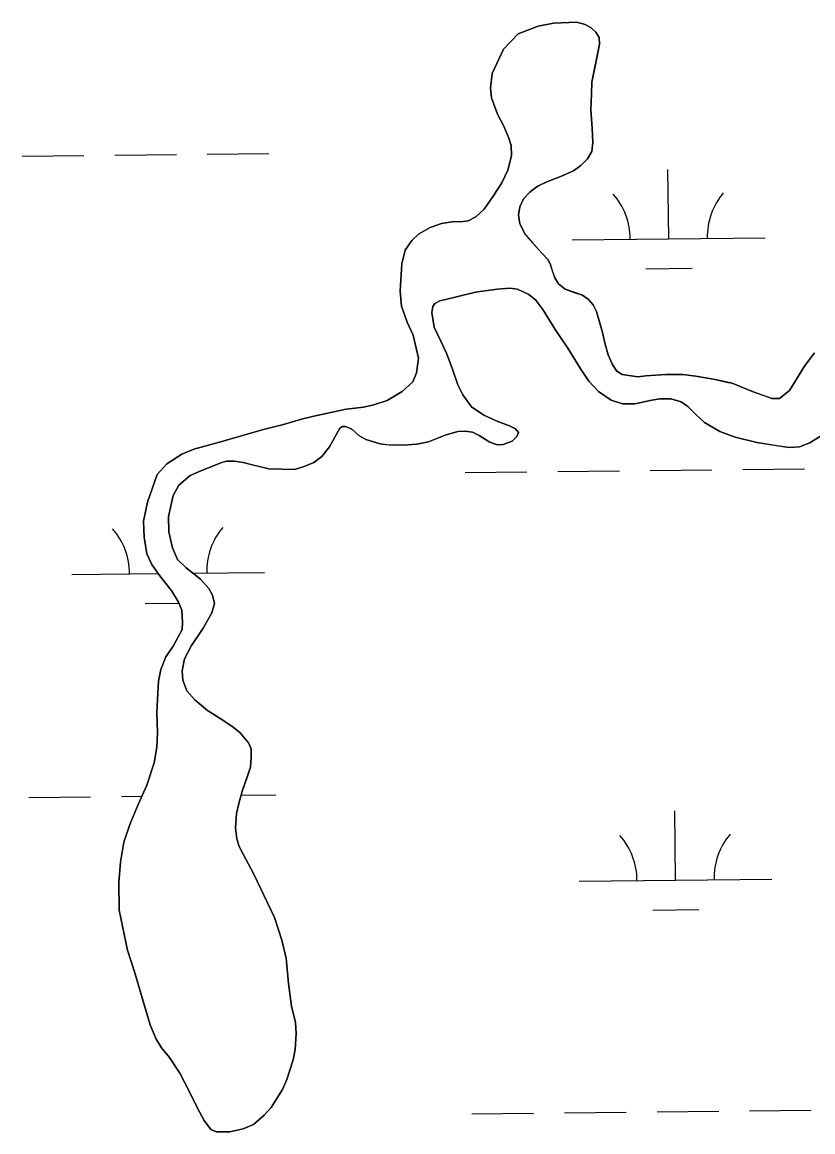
# Model space of a CAD drawing. Extents: x 3734862 to 3772949, y 391520 to 417239.
# Drawn here: x 3762207 to 3762617, y 411778 to 412353 of the extents above; entities that cross this region are included whole.
import ezdxf

# ---------------------------------------------------------------- set-up
doc = ezdxf.new("R2010")
doc.units = 0
doc.layers.add('V-TOPO-SHOR', color=7, linetype='Continuous')
doc.layers.add('V-WETL-SWMP', color=7, linetype='Continuous')

msp = doc.modelspace()

# ---------------------------------------------------------------- linework, layer by layer
at = {"layer": 'V-TOPO-SHOR'}
for points in [[(3762276.36, 411826.2), (3762273.5, 411833.18), (3762270.35, 411843.56), (3762265.44, 411860.21), (3762261.6, 411871.88), (3762257.39, 411892.72), (3762257.15, 411906.96), (3762257.98, 411917.52), (3762259.72, 411927.97), (3762262.94, 411937.12), (3762267.26, 411947.47), (3762271.78, 411957.51), (3762275.51, 411969.15), (3762276.84, 411977.22), (3762277.17, 411984.89), (3762276.91, 411995.25), (3762277.34, 412005.21), (3762277.77, 412011.38), (3762278.98, 412017.45), (3762281.6, 412024.12), (3762285.31, 412029.58), (3762290.02, 412038.23), (3762290.23, 412041.92), (3762289.86, 412048.29), (3762288.18, 412052.39), (3762284.71, 412058.08), (3762277.98, 412066.87), (3762274.31, 412072.06), (3762271.64, 412077.55), (3762270.28, 412086.12), (3762270.01, 412094.39), (3762272.04, 412104.25), (3762277.07, 412118.57), (3762282.08, 412124.23), (3762289.87, 412129.18), (3762296.15, 412131.85), (3762309.32, 412135.48), (3762321.38, 412138.92), (3762332.15, 412141.97), (3762342.62, 412144.62), (3762351.9, 412147.28), (3762358.38, 412148.95), (3762375.13, 412152.47), (3762379.81, 412153.05), (3762384, 412153.53), (3762389.48, 412154.71), (3762396.36, 412156.97), (3762404.15, 412161.62), (3762409.75, 412166.78), (3762411.56, 412171.46), (3762412.58, 412179.03), (3762409.84, 412190.99), (3762406.68, 412197.67), (3762403.72, 412205.95), (3762403.15, 412213.73), (3762404, 412227.97), (3762405.72, 412235.03), (3762409.13, 412240), (3762412.53, 412243.28), (3762418.72, 412246.84), (3762424.5, 412248.81), (3762431.28, 412249.88), (3762434.57, 412249.67), (3762438.36, 412250.15), (3762442.35, 412252.33), (3762446.75, 412256.2), (3762451.65, 412263.45), (3762455.76, 412269.91), (3762458.98, 412276.57), (3762460.9, 412283.94), (3762460.62, 412289.32), (3762459.54, 412293.01), (3762456.87, 412299.29), (3762453.61, 412305.58), (3762450.45, 412314.06), (3762449.98, 412319.04), (3762450.9, 412326.61), (3762456.62, 412339.24), (3762464.23, 412347.18), (3762474.6, 412351.23), (3762482.68, 412352.69), (3762494.53, 412353.24), (3762499.11, 412352.03), (3762502.09, 412350.32), (3762504.57, 412348.12), (3762506.36, 412345.33), (3762506.44, 412341.84), (3762505.43, 412336.56), (3762504, 412329.5), (3762502.58, 412322.13), (3762502.26, 412316.16), (3762502.03, 412307.79), (3762502.69, 412298.22), (3762503.06, 412290.85), (3762502.45, 412286.17), (3762500.24, 412282.29), (3762496.74, 412278.92), (3762493.04, 412276.15), (3762485.96, 412272.98), (3762479.18, 412270.42), (3762474.89, 412268.44)], [(3762474.89, 412268.44), (3762473.49, 412267.55), (3762470.29, 412265.17), (3762466.99, 412261.6), (3762465.08, 412257.42), (3762464.47, 412253.24), (3762465.15, 412248.66), (3762468.11, 412242.97), (3762471.98, 412238.57), (3762476.55, 412233.47), (3762479.72, 412230.17), (3762480.91, 412227.97), (3762482.19, 412223.99), (3762483.27, 412220.69), (3762485.25, 412217.6), (3762488.63, 412214.7), (3762492.81, 412213.19), (3762497.58, 412211.58), (3762500.76, 412209.47), (3762503.24, 412206.57), (3762504.92, 412203.18), (3762506.4, 412197.89), (3762507.97, 412192.31), (3762509.44, 412186.33), (3762511.01, 412180.64), (3762513.09, 412176.05), (3762515.27, 412172.46), (3762518.25, 412170.55), (3762526.41, 412169.23), (3762530.5, 412169.91), (3762540.96, 412170.57), (3762549.73, 412170.53), (3762556.5, 412169.71), (3762566.55, 412167.88), (3762573.12, 412166.36), (3762575.21, 412165.95), (3762586.25, 412161.53), (3762592.22, 412159.42), (3762595.8, 412158.11), (3762599.88, 412158.09), (3762604.98, 412162.16), (3762608.59, 412168.02), (3762612.8, 412174.88), (3762617.91, 412181.83)], [(3762622.43, 412139.38), (3762615.54, 412135.12), (3762610.15, 412133.05), (3762604.87, 412132.57), (3762598.59, 412133.59), (3762588.04, 412135.32), (3762576.79, 412137.96), (3762568.94, 412140.98), (3762560.99, 412145.59), (3762556.52, 412149.69), (3762552.35, 412153.99), (3762548.87, 412156.29), (3762543.5, 412157.91), (3762537.82, 412157.93), (3762533.64, 412157.25), (3762524.86, 412155.29), (3762518.49, 412155.31), (3762512.52, 412157.13), (3762505.96, 412161.64), (3762500.9, 412167.03), (3762496.44, 412173.83), (3762490.01, 412184.11), (3762483.47, 412193.8), (3762477.03, 412204.28), (3762473.46, 412209.08), (3762469.79, 412212.08), (3762464.02, 412214.69), (3762460.04, 412215.3), (3762453.36, 412214.83), (3762442.2, 412213.18), (3762430.93, 412210.53), (3762423.65, 412208.67), (3762421.16, 412207.28), (3762419.96, 412205.79), (3762419.55, 412202.71), (3762420.81, 412195.13), (3762424.17, 412187.85), (3762427.14, 412181.66), (3762430.49, 412172.78), (3762433.05, 412165.1), (3762435.62, 412159.91), (3762440.08, 412153.82), (3762446.44, 412149.51), (3762453.8, 412146.09), (3762459.87, 412143.88)], [(3762459.87, 412143.88), (3762462.95, 412142.37), (3762464.44, 412140.38), (3762463.63, 412138.29), (3762461.13, 412136), (3762456.54, 412134.23), (3762453.36, 412134.04), (3762449.18, 412135.65), (3762444.11, 412138.96), (3762440.63, 412140.57), (3762436.85, 412141.18), (3762433.06, 412140.99), (3762426.38, 412139.03), (3762417.8, 412135.67), (3762411.82, 412134.4), (3762404.74, 412133.93), (3762397.47, 412133.95), (3762392.69, 412134.57), (3762385.23, 412136.89), (3762381.65, 412138.9), (3762377.98, 412142.2), (3762374.79, 412143.5), (3762373.2, 412143.61), (3762371.8, 412142.62), (3762366.39, 412132.98), (3762362.48, 412128.01), (3762358.39, 412124.84), (3762353.3, 412122.87), (3762348.21, 412121.29), (3762334.96, 412121.54), (3762327.1, 412123.46), (3762321.63, 412124.88), (3762317.25, 412125.49), (3762312.96, 412125.61), (3762310.67, 412124.92), (3762305.78, 412122.95), (3762299.79, 412120.58), (3762294.21, 412118.21), (3762288.31, 412113.05), (3762285.4, 412107.68), (3762282.87, 412096.83), (3762283.04, 412088.86), (3762285, 412080.59), (3762287.57, 412074.5), (3762292.03, 412070.2), (3762299.48, 412064.3), (3762303.85, 412059.6), (3762305.83, 412056.1), (3762306.81, 412051.72), (3762305.49, 412046.84), (3762300.98, 412038.99), (3762294.87, 412030.04), (3762291.26, 412023.09), (3762290.04, 412016.82), (3762290.32, 412012.03), (3762292.49, 412006.45), (3762296.85, 412001.65), (3762303.21, 411996.24), (3762310.66, 411991.63), (3762316.52, 411987.53), (3762320.1, 411984.62), (3762324.36, 411979.43), (3762325.75, 411976.43), (3762325.83, 411972.05), (3762325.41, 411966.87), (3762323.5, 411961.1), (3762321.38, 411954.93), (3762319.46, 411947.97), (3762318.25, 411942.79), (3762317.72, 411935.22), (3762318.4, 411929.74), (3762319.68, 411925.75), (3762321.65, 411921.76), (3762327.29, 411911.28), (3762332.43, 411900.4), (3762337.87, 411888.93), (3762341.81, 411877.16), (3762344.06, 411867.88), (3762345.21, 411854.63), (3762346.76, 411842.97), (3762348.82, 411834.49), (3762349.09, 411828.61), (3762348.66, 411820.45), (3762347.55, 411815.07), (3762344.32, 411804.92), (3762342.11, 411799.75), (3762336.2, 411790.31), (3762332.6, 411786.34), (3762327, 411781.58), (3762321.71, 411779.21), (3762314.73, 411777.74), (3762307.76, 411777.77), (3762304.97, 411778.87), (3762301.41, 411783.57), (3762297.85, 411790.35), (3762293.69, 411798.84), (3762288.85, 411808.12), (3762283.4, 411816.21), (3762279.33, 411821.31), (3762276.36, 411826.2)]]:
    msp.add_lwpolyline(points, dxfattribs=at)
at = {"layer": 'V-WETL-SWMP'}
for p, q in [((3762207.07, 412283.81), (3762239.07, 412284.14)), ((3762255.06, 412284.31), (3762287.06, 412284.65)), ((3762303.06, 412284.82), (3762335.06, 412285.16)), ((3762542.38, 412240.92), (3762542, 412276.91)), ((3762492.39, 412240.39), (3762592.38, 412241.44)), ((3762530.55, 412225.36), (3762554.55, 412225.61)), ((3762436.81, 412119.72), (3762468.81, 412120.06)), ((3762484.81, 412120.23), (3762516.81, 412120.57)), ((3762532.81, 412120.74), (3762564.81, 412121.07)), ((3762580.8, 412121.24), (3762612.8, 412121.58)), ((3762232.77, 412066.82), (3762277.67, 412067.3)), ((3762295.46, 412067.48), (3762332.76, 412067.88)), ((3762270.93, 412051.79), (3762288.35, 412051.98)), ((3762210.58, 411951.15), (3762242.58, 411951.49)), ((3762258.58, 411951.66), (3762269.2, 411951.77)), ((3762320.66, 411952.31), (3762338.57, 411952.5)), ((3762545.9, 411908.26), (3762545.52, 411944.26)), ((3762495.9, 411907.73), (3762595.89, 411908.79)), ((3762534.06, 411892.7), (3762558.06, 411892.96)), ((3762440.33, 411787.07), (3762472.32, 411787.4)), ((3762488.32, 411787.57), (3762520.32, 411787.91)), ((3762536.32, 411788.08), (3762568.32, 411788.42)), ((3762584.32, 411788.59), (3762616.32, 411788.92))]:
    msp.add_line(p, q, dxfattribs=at)
for points in [[(3762617.91, 412181.83), (3762612.8, 412174.88), (3762604.98, 412162.16), (3762599.88, 412158.09), (3762595.8, 412158.11), (3762586.25, 412161.53), (3762575.21, 412165.96), (3762566.55, 412167.88), (3762556.5, 412169.71), (3762549.72, 412170.53), (3762540.96, 412170.57), (3762530.5, 412169.91), (3762526.41, 412169.23), (3762518.25, 412170.55), (3762515.26, 412172.46), (3762513.09, 412176.05), (3762511.01, 412180.64), (3762509.44, 412186.33), (3762507.97, 412192.31), (3762504.92, 412203.18), (3762503.24, 412206.57), (3762500.76, 412209.47), (3762497.58, 412211.58), (3762488.63, 412214.7), (3762485.25, 412217.6), (3762483.27, 412220.69), (3762480.91, 412227.98), (3762479.72, 412230.17), (3762476.54, 412233.47), (3762468.11, 412242.97), (3762465.15, 412248.66), (3762464.47, 412253.24), (3762465.08, 412257.42), (3762466.99, 412261.6), (3762470.29, 412265.17), (3762473.49, 412267.55), (3762474.89, 412268.44), (3762479.18, 412270.42), (3762485.96, 412272.98), (3762493.04, 412276.14), (3762496.74, 412278.92), (3762500.24, 412282.29), (3762502.45, 412286.17), (3762503.06, 412290.85), (3762502.69, 412298.22), (3762502.03, 412307.79), (3762502.26, 412316.15), (3762502.58, 412322.13), (3762506.44, 412341.84), (3762506.36, 412345.33), (3762504.57, 412348.12), (3762502.09, 412350.32), (3762499.11, 412352.03), (3762494.53, 412353.24), (3762482.68, 412352.69), (3762474.6, 412351.23), (3762464.23, 412347.18), (3762456.62, 412339.24), (3762450.9, 412326.61), (3762449.97, 412319.04), (3762450.45, 412314.06), (3762453.61, 412305.58), (3762456.87, 412299.29), (3762459.54, 412293.01), (3762460.62, 412289.32), (3762460.9, 412283.94), (3762458.98, 412276.57), (3762455.76, 412269.91), (3762451.66, 412263.45), (3762446.75, 412256.2), (3762442.35, 412252.33), (3762438.36, 412250.15), (3762434.57, 412249.67), (3762431.28, 412249.88), (3762424.5, 412248.81), (3762418.72, 412246.84), (3762412.53, 412243.28), (3762409.13, 412240), (3762405.72, 412235.03), (3762404, 412227.97), (3762403.15, 412213.73), (3762403.72, 412205.95), (3762406.68, 412197.67), (3762409.84, 412190.99), (3762412.58, 412179.02), (3762411.56, 412171.46), (3762409.75, 412166.78), (3762404.15, 412161.62), (3762396.36, 412156.97), (3762389.48, 412154.71), (3762384, 412153.53), (3762375.13, 412152.47), (3762358.38, 412148.95), (3762351.9, 412147.28), (3762342.62, 412144.62), (3762332.15, 412141.97), (3762309.32, 412135.48), (3762296.15, 412131.85), (3762289.87, 412129.18), (3762282.08, 412124.23), (3762277.08, 412118.57)], [(3762358.39, 412124.84), (3762362.48, 412128.01), (3762366.39, 412132.98), (3762371.8, 412142.62), (3762373.2, 412143.61), (3762374.79, 412143.5), (3762377.98, 412142.2), (3762381.65, 412138.9), (3762385.23, 412136.89), (3762392.69, 412134.57), (3762397.47, 412133.96), (3762404.74, 412133.93), (3762411.82, 412134.4), (3762417.8, 412135.67), (3762426.38, 412139.03), (3762433.06, 412140.99), (3762436.85, 412141.18), (3762440.63, 412140.57), (3762444.11, 412138.96), (3762449.18, 412135.65), (3762453.36, 412134.04), (3762456.54, 412134.23), (3762461.13, 412136), (3762463.63, 412138.29), (3762464.44, 412140.38), (3762462.95, 412142.37), (3762459.87, 412143.88), (3762453.8, 412146.09), (3762446.44, 412149.51), (3762440.08, 412153.82), (3762435.62, 412159.91), (3762433.05, 412165.1), (3762430.49, 412172.78), (3762427.14, 412181.66), (3762420.81, 412195.13), (3762419.55, 412202.71), (3762419.96, 412205.79), (3762421.16, 412207.28), (3762423.65, 412208.67), (3762430.93, 412210.53), (3762442.2, 412213.18), (3762453.36, 412214.83), (3762460.04, 412215.3), (3762464.02, 412214.69), (3762469.79, 412212.08), (3762473.46, 412209.08), (3762477.03, 412204.28), (3762483.47, 412193.8), (3762490.01, 412184.11), (3762496.44, 412173.82), (3762500.9, 412167.03), (3762505.96, 412161.64), (3762512.52, 412157.13), (3762518.49, 412155.31), (3762524.86, 412155.29), (3762533.64, 412157.25), (3762537.82, 412157.93), (3762543.5, 412157.91), (3762548.87, 412156.29), (3762552.35, 412153.99), (3762556.52, 412149.69), (3762560.99, 412145.59), (3762568.94, 412140.98), (3762576.8, 412137.96), (3762588.04, 412135.32), (3762604.87, 412132.57), (3762610.15, 412133.05), (3762615.54, 412135.12), (3762622.43, 412139.38)], [(3762277.08, 412118.57), (3762272.04, 412104.25), (3762270.01, 412094.39), (3762270.28, 412086.12), (3762271.64, 412077.55), (3762274.31, 412072.06), (3762277.98, 412066.87), (3762284.71, 412058.08), (3762288.18, 412052.39), (3762289.86, 412048.29), (3762290.23, 412041.92), (3762290.02, 412038.23), (3762285.31, 412029.58), (3762281.6, 412024.12), (3762278.98, 412017.45), (3762277.76, 412011.38), (3762277.34, 412005.21), (3762276.91, 411995.25), (3762277.17, 411984.89), (3762276.84, 411977.22), (3762275.51, 411969.15), (3762271.78, 411957.51), (3762267.26, 411947.47), (3762262.94, 411937.12), (3762259.72, 411927.97), (3762257.98, 411917.52), (3762257.15, 411906.96), (3762257.39, 411892.72), (3762261.6, 411871.88), (3762265.44, 411860.21), (3762273.5, 411833.18), (3762276.36, 411826.2), (3762279.33, 411821.31), (3762283.4, 411816.21), (3762288.85, 411808.12), (3762293.69, 411798.84), (3762297.85, 411790.36), (3762301.41, 411783.57), (3762304.97, 411778.87), (3762307.76, 411777.77), (3762314.73, 411777.74), (3762321.71, 411779.21), (3762327, 411781.58), (3762332.6, 411786.34), (3762336.2, 411790.31), (3762342.11, 411799.75), (3762344.32, 411804.92), (3762347.55, 411815.07), (3762348.66, 411820.45), (3762349.09, 411828.61), (3762348.82, 411834.49), (3762346.76, 411842.97), (3762345.21, 411854.63), (3762344.06, 411867.88), (3762341.81, 411877.16), (3762337.87, 411888.92), (3762327.29, 411911.28), (3762321.65, 411921.76), (3762319.68, 411925.75), (3762318.4, 411929.74), (3762317.72, 411935.22), (3762318.25, 411942.79), (3762319.46, 411947.97), (3762321.38, 411954.93), (3762325.41, 411966.87), (3762325.83, 411972.05), (3762325.75, 411976.43), (3762324.36, 411979.43), (3762320.1, 411984.62), (3762316.52, 411987.53), (3762310.66, 411991.63), (3762303.21, 411996.24), (3762296.85, 412001.65), (3762292.49, 412006.45), (3762290.32, 412012.03), (3762290.04, 412016.82), (3762291.26, 412023.09), (3762294.87, 412030.04), (3762300.98, 412038.99), (3762305.49, 412046.84), (3762306.81, 412051.72), (3762305.83, 412056.1), (3762303.85, 412059.6), (3762299.48, 412064.3), (3762292.03, 412070.2), (3762287.57, 412074.5), (3762285, 412080.59), (3762283.04, 412088.86), (3762282.87, 412096.83), (3762285.4, 412107.68), (3762288.31, 412113.05), (3762294.21, 412118.21), (3762299.79, 412120.58), (3762310.67, 412124.92), (3762312.96, 412125.61), (3762317.25, 412125.49), (3762321.63, 412124.88), (3762334.96, 412121.54), (3762348.21, 412121.29), (3762353.3, 412122.87), (3762358.39, 412124.84)]]:
    msp.add_lwpolyline(points, dxfattribs=at)
for centre, start, end in [((3762487.14, 412240.81), 359.83336, 41.37702), ((3762597.62, 412241.97), 139.83336, 181.37702), ((3762227.52, 412067.24), 359.83336, 41.37702), ((3762338, 412068.41), 139.83336, 181.37702), ((3762490.65, 411908.15), 359.83336, 41.37702), ((3762601.13, 411909.32), 139.83336, 181.37702)]:
    msp.add_arc(centre, 35.25, start, end, dxfattribs=at)

doc.saveas('drawing.dxf')
